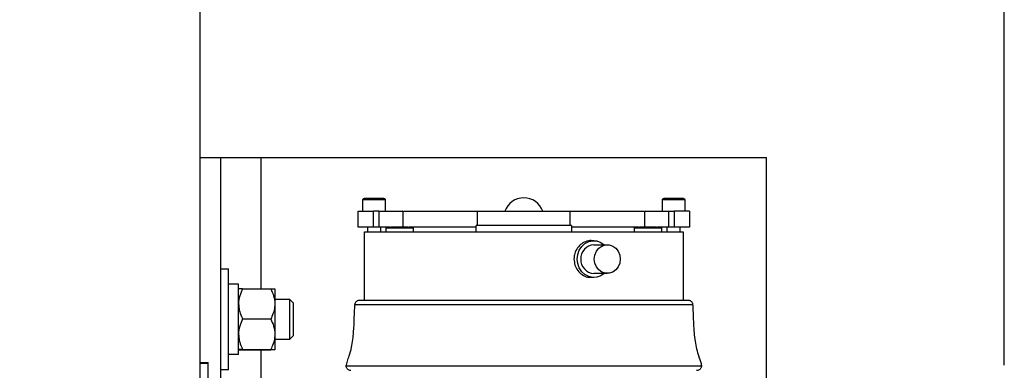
# Model space of a CAD drawing. Header units: inches. Extents: x 170 to 288, y 234 to 248.
# Tile 428 of 480: x 256.106 to 256.512, y 244.777 to 244.921. Entities that reach past the tile are written whole.
import ezdxf

# ---------------------------------------------------------------- set-up
doc = ezdxf.new("R2010")
doc.units = ezdxf.units.IN
doc.header["$LTSCALE"] = 0.25
doc.header["$MEASUREMENT"] = 0
doc.layers.add('ANNOTATIONS', color=1, linetype='Continuous')
doc.layers.add('STANDARD Z GUIDE MOTOR RH', color=7, linetype='Continuous')
doc.styles.add('ARIAL', font='arial.ttf', dxfattribs={"height": 0.09375})
doc.dimstyles.new('STANDARD$0', dxfattribs={"dimtxt": 0.09375, "dimasz": 0.09375, "dimexe": 0.03125, "dimexo": 0.046875, "dimgap": 0.09, "dimtad": 0, "dimtih": 1, "dimtoh": 1, "dimdec": 4, "dimzin": 0, "dimdsep": 46, "dimtxsty": 'ARIAL', "dimcen": 0.09, "dimadec": 0, "dimazin": 0, "dimtfac": 1, "dimtdec": 4, "dimtofl": 0, "dimtmove": 0, "dimatfit": 1, "dimfxl": 1, "dimtolj": 1, "dimtzin": 0, "dimarcsym": 0})

# ---------------------------------------------------------------- blocks, each defined once
blk = doc.blocks.new('*D47')
at = {"layer": 'ANNOTATIONS', "color": 0, "lineweight": -2, "transparency": 16777216}
for p, q in [((255.6056498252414, 244.2748611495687), (255.6056498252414, 245.4337754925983)), ((256.5118994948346, 244.7789401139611), (256.5118994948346, 245.4337754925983)), ((255.6993998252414, 245.4025254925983), (255.8056151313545, 245.4025254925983)), ((256.4181494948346, 245.4025254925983), (256.3862588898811, 245.4025254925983))]:
    blk.add_line(p, q, dxfattribs=at)
at = {"layer": 'ANNOTATIONS', "color": 0, "transparency": 16777216}
for points in [[(255.6993998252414, 245.4181504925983), (255.6993998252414, 245.3869004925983), (255.6056498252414, 245.4025254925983)], [(256.4181494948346, 245.4181504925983), (256.4181494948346, 245.3869004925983), (256.5118994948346, 245.4025254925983)]]:
    blk.add_solid(points, dxfattribs=at)
at = {"layer": 'defpoints', "color": 0, "transparency": 16777216}
for p in [(256.5118994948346, 245.4025254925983), (256.5118994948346, 244.6851901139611), (255.6056498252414, 244.1811111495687)]:
    blk.add_point(p, dxfattribs=at)
at = {"layer": 'ANNOTATIONS', "color": 0, "transparency": 16777216, "insert": (256.0959370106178, 245.4025254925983), "char_height": 0.09375, "attachment_point": 5, "style": 'ARIAL'}
blk.add_mtext('\\A1;27 1/2"', dxfattribs=at)

msp = doc.modelspace()

# ---------------------------------------------------------------- linework, layer by layer
at = {"layer": 'STANDARD Z GUIDE MOTOR RH'}
for p, q in [((256.1806497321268, 244.1880811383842), (256.1806497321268, 245.1964911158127)), ((256.1806497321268, 244.8644445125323), (256.4139829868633, 244.8644445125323)), ((256.1889828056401, 244.8644445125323), (256.1889828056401, 244.7736571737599)), ((256.2056495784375, 244.8644445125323), (256.2056495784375, 244.8103603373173)), ((256.4139829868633, 244.6886506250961), (256.4139829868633, 244.8644445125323)), ((256.2477098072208, 244.8422660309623), (256.2477098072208, 244.8469904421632)), ((256.2568964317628, 244.8469904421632), (256.2477098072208, 244.8469904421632)), ((256.2568964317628, 244.8469904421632), (256.2568964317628, 244.8422660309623)), ((256.3710695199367, 244.8422660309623), (256.3710695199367, 244.8469904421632)), ((256.3802558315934, 244.8469904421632), (256.3710695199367, 244.8469904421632)), ((256.3802558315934, 244.8469904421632), (256.3802558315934, 244.8422660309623)), ((256.2457414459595, 244.8357043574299), (256.2457414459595, 244.8422660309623)), ((256.2520639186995, 244.8357043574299), (256.2520639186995, 244.8422660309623)), ((256.2542021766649, 244.8422660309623), (256.2520639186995, 244.8422660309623)), ((256.2542021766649, 244.8422660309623), (256.2542021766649, 244.8357043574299)), ((256.2641140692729, 244.842272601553), (256.2641140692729, 244.8357043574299)), ((256.2948750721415, 244.8363604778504), (256.2948750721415, 244.8422660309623)), ((256.2948750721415, 244.8422660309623), (256.3330908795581, 244.8422660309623)), ((256.3330908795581, 244.8363604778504), (256.3330908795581, 244.8422660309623)), ((256.3638515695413, 244.8357043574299), (256.3638515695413, 244.842272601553)), ((256.3737637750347, 244.8357043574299), (256.3737637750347, 244.8422660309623)), ((256.3737637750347, 244.8422660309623), (256.375902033, 244.8422660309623)), ((256.375902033, 244.8422660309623), (256.375902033, 244.8357043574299)), ((256.38222450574, 244.8422660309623), (256.38222450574, 244.8357043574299)), ((256.2589333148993, 244.8357043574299), (256.2457414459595, 244.8357043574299)), ((256.2496784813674, 244.833735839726), (256.2496784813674, 244.8357043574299)), ((256.2549277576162, 244.8357043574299), (256.2549277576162, 244.833735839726)), ((256.2572621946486, 244.833735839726), (256.2572621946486, 244.8353105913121)), ((256.2684171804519, 244.8353105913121), (256.2572621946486, 244.8353105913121)), ((256.2942977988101, 244.8357043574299), (256.2667732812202, 244.8357043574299)), ((256.2684171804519, 244.8353105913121), (256.2684171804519, 244.833735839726)), ((256.2942977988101, 244.833735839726), (256.2942977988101, 244.8363604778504)), ((256.3336678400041, 244.8363604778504), (256.2942977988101, 244.8363604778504)), ((256.3336678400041, 244.8363604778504), (256.3336678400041, 244.833735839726)), ((256.361252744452, 244.8357043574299), (256.3336678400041, 244.8357043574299)), ((256.3595487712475, 244.833735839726), (256.3595487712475, 244.8353105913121)), ((256.3707034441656, 244.8353105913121), (256.3595487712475, 244.8353105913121)), ((256.38222450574, 244.8357043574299), (256.3690169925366, 244.8357043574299)), ((256.3707034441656, 244.8353105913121), (256.3707034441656, 244.833735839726)), ((256.373037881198, 244.833735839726), (256.373037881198, 244.8357043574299)), ((256.3782874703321, 244.8357043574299), (256.3782874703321, 244.833735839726)), ((256.2483662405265, 244.8057200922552), (256.2483662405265, 244.833735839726)), ((256.2483662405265, 244.833735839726), (256.3795997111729, 244.833735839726)), ((256.3795997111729, 244.833735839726), (256.3795997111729, 244.8057200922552)), ((256.3417136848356, 244.830167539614), (256.3428228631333, 244.830167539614)), ((256.3428228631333, 244.8284864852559), (256.3483690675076, 244.8284864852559)), ((256.1889828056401, 244.8186111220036), (256.1923162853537, 244.8186111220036)), ((256.1923162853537, 244.7769445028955), (256.1923162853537, 244.8186111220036)), ((256.3428228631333, 244.8149944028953), (256.3417089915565, 244.8149944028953)), ((256.3483690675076, 244.8166754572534), (256.3428228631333, 244.8166754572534)), ((256.1964829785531, 244.8122286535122), (256.1923162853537, 244.8122286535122)), ((256.1964829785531, 244.7832945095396), (256.1964829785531, 244.8122286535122)), ((256.1964829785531, 244.8102778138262), (256.1964836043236, 244.8102786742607)), ((256.1981497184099, 244.8103603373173), (256.2097496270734, 244.8103603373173)), ((256.2114154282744, 244.8102786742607), (256.2114163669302, 244.8102778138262)), ((256.2114163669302, 244.8102769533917), (256.2114163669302, 244.7852786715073)), ((256.2114163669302, 244.8061111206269), (256.2174563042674, 244.8061111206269)), ((256.2174563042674, 244.8061111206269), (256.2189828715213, 244.8045844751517)), ((256.2174563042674, 244.8061111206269), (256.2174563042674, 244.7894445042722)), ((256.2189828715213, 244.8045844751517), (256.2189828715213, 244.7909711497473)), ((256.2444338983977, 244.8038867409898), (256.3835320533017, 244.8038867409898)), ((256.2463975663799, 244.8057200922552), (256.3815680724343, 244.8057200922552)), ((256.1981497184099, 244.7979444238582), (256.2097496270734, 244.7979444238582)), ((256.2189828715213, 244.7909711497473), (256.2174563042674, 244.7894445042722)), ((256.2174563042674, 244.7894445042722), (256.2114163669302, 244.7894445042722)), ((256.1964829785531, 244.7832945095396), (256.1923162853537, 244.7832945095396)), ((256.1964836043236, 244.7852769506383), (256.1964829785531, 244.7852778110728)), ((256.1981497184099, 244.7853619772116), (256.2097496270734, 244.7853619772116)), ((256.1981497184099, 244.785195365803), (256.2097496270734, 244.785195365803)), ((256.2056495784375, 244.785195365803), (256.2056495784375, 244.6886506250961)), ((256.2114163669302, 244.7852778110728), (256.2114154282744, 244.7852769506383)), ((256.1806497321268, 244.7800694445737), (256.1839828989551, 244.7800694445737)), ((256.1806497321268, 244.7796725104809), (256.1839828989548, 244.7796725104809)), ((256.1839828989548, 244.7380058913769), (256.1839830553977, 244.7800694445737)), ((256.2408200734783, 244.7786177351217), (256.3871455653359, 244.7786177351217)), ((256.1923162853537, 244.7769445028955), (256.1889828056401, 244.7769445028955))]:
    msp.add_line(p, q, dxfattribs=at)
at = {"layer": 'STANDARD Z GUIDE MOTOR RH', "flags": 128}
for points in [[(256.3359472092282, 244.822580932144), (256.3361631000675, 244.8244676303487), (256.336797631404, 244.8262358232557), (256.3378107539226, 244.8277743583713), (256.3391386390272, 244.8289865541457), (256.3406983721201, 244.8297962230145), (256.3423913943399, 244.8301525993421), (256.3441113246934, 244.8300331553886), (256.345750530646, 244.8294454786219), (256.3471391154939, 244.8284864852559)], [(256.3430168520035, 244.822580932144), (256.3432336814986, 244.8242446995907), (256.3438666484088, 244.8257736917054), (256.3448641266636, 244.8270440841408), (256.3461457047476, 244.827952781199), (256.3476075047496, 244.8284263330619), (256.3491309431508, 244.8284263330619), (256.3505924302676, 244.827952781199), (256.3518740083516, 244.8270440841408), (256.3528717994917, 244.8257736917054), (256.3535044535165, 244.8242446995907), (256.3537212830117, 244.822580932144), (256.3535044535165, 244.8209171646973), (256.3528717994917, 244.8193881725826), (256.3518740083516, 244.8181178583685), (256.3505924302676, 244.8172090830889), (256.3491309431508, 244.8167355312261), (256.3476075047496, 244.8167355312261), (256.3461457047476, 244.8172090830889), (256.3448641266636, 244.8181178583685), (256.3438666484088, 244.8193881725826), (256.3432336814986, 244.8209171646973), (256.3430168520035, 244.822580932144)], [(256.3471391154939, 244.8166754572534), (256.345750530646, 244.815716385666), (256.3441113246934, 244.8151287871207), (256.3423913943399, 244.8150093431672), (256.3406983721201, 244.8153657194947), (256.3391386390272, 244.8161753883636), (256.3378107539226, 244.817387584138), (256.336797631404, 244.8189261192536), (256.3361631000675, 244.8206942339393), (256.3359472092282, 244.822580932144)]]:
    msp.add_lwpolyline(points, dxfattribs=at)
at = {"layer": 'STANDARD Z GUIDE MOTOR RH'}
for centre, radius, start, end in [((256.3139829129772, 244.8394444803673), 0.008333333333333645, 19.79054661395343, 160.2094533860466), ((256.3430877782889, 244.8228682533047), 0.005624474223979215, 92.69965466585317, 182.9281773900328), ((256.3430875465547, 244.8222934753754), 0.005624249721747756, 177.0703223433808, 267.3026008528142)]:
    msp.add_arc(centre, radius, start, end, dxfattribs=at)
for points, knots in [([(256.2477107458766, 244.8469634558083), (256.2477122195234, 244.8470130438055), (256.2477152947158, 244.8471165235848), (256.2477785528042, 244.8472661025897), (256.2478911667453, 244.8474005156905), (256.2480504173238, 244.8474968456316), (256.2481749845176, 244.8475093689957), (256.2482348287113, 244.8475153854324)], [0, 0, 0, 0, 0.1744501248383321, 0.3640409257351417, 0.5609984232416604, 0.7890961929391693, 1, 1, 1, 1]), ([(256.2523032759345, 244.8475153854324), (256.251770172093, 244.8475153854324), (256.2507039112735, 244.8475153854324), (256.2493589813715, 244.8475153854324), (256.2484184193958, 244.8475153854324), (256.2482960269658, 244.8475153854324), (256.2482348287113, 244.8475153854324)], [0, 0, 0, 0, 0.2500027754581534, 0.5000304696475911, 0.7500069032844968, 1, 1, 1, 1]), ([(256.2563714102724, 244.8475153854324), (256.2563102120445, 244.8475153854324), (256.2561878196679, 244.8475153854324), (256.2552472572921, 244.8475153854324), (256.2539024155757, 244.8475153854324), (256.2528362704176, 244.8475153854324), (256.2523032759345, 244.8475153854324)], [0, 0, 0, 0, 0.2500051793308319, 0.4999936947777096, 0.750033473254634, 1, 1, 1, 1]), ([(256.2563714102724, 244.8475153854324), (256.2564218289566, 244.8475111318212), (256.2565265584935, 244.847502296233), (256.2566738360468, 244.8474298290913), (256.2568009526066, 244.8473088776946), (256.2568871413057, 244.8471458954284), (256.2568927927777, 244.8470224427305), (256.256895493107, 244.8469634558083)], [0, 0, 0, 0, 0.1779099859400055, 0.3695540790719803, 0.566606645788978, 0.7929203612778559, 1, 1, 1, 1]), ([(256.3710701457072, 244.8469634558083), (256.3710717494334, 244.8470130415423), (256.3710750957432, 244.8471165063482), (256.3711382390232, 244.847266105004), (256.3712508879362, 244.8474005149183), (256.3714101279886, 244.8474968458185), (256.3715346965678, 244.8475093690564), (256.3715945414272, 244.8475153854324)], [0, 0, 0, 0, 0.1744775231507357, 0.3640620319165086, 0.5610129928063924, 0.7891031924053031, 0.9999999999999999, 0.9999999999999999, 0.9999999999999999, 0.9999999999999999]), ([(256.3756626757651, 244.8475153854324), (256.375129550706, 244.8475153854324), (256.3740633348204, 244.8475153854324), (256.3727187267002, 244.8475153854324), (256.3717776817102, 244.8475153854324), (256.3716555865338, 244.8475153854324), (256.3715945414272, 244.8475153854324)], [0, 0, 0, 0, 0.2500085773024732, 0.500001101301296, 0.7500107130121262, 1, 1, 1, 1]), ([(256.379730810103, 244.8475153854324), (256.3796697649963, 244.8475153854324), (256.3795476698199, 244.8475153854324), (256.37860662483, 244.8475153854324), (256.3772620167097, 244.8475153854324), (256.3761958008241, 244.8475153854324), (256.3756626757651, 244.8475153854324)], [0, 0, 0, 0, 0.2499892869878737, 0.4999988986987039, 0.7499914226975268, 1, 1, 1, 1]), ([(256.379730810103, 244.8475153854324), (256.3797812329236, 244.8475111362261), (256.3798859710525, 244.8475023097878), (256.3800332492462, 244.8474297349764), (256.3801606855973, 244.847309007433), (256.3802468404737, 244.8471458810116), (256.3802525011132, 244.8470224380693), (256.3802552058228, 244.8469634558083)], [0, 0, 0, 0, 0.1778623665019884, 0.3694551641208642, 0.5667226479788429, 0.792975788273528, 1, 1, 1, 1]), ([(256.2457414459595, 244.8422660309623), (256.2458299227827, 244.8422660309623), (256.2460068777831, 244.8422660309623), (256.247396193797, 244.8422660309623), (256.2494336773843, 244.8422660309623), (256.251187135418, 244.8422660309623), (256.2520639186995, 244.8422660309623)], [0, 0, 0, 0, 0.2499959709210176, 0.4999957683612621, 0.7499824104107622, 1, 1, 1, 1]), ([(256.2542021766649, 244.8422660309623), (256.2549568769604, 244.8422660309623), (256.2564662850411, 244.8422660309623), (256.2587581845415, 244.8422660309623), (256.2608224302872, 244.8422660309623), (256.2625173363, 244.8422660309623), (256.2636345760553, 244.8422660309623), (256.2641522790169, 244.8422660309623), (256.2640648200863, 244.8422660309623), (256.2640449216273, 244.8422660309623)], [0, 0, 0, 0, 0.1588676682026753, 0.3177369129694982, 0.4766065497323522, 0.6354746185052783, 0.7943474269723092, 0.9532103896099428, 1, 1, 1, 1]), ([(256.2645442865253, 244.8422660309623), (256.2653313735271, 244.8422660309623), (256.2679877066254, 244.8422660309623), (256.2731645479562, 244.8422660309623), (256.2799642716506, 244.8422660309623), (256.2872201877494, 244.8422660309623), (256.2923234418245, 244.8422660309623), (256.2948750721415, 244.8422660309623)], [0, 0, 0, 0, 0.09524163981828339, 0.3214301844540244, 0.5476164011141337, 0.7738079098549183, 1, 1, 1, 1]), ([(256.3330908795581, 244.8422660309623), (256.3356424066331, 244.8422660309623), (256.3407455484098, 244.8422660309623), (256.3480013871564, 244.8422660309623), (256.3548014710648, 244.8422660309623), (256.359985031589, 244.8422660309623), (256.3626472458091, 244.8422660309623), (256.3634404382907, 244.8422660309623)], [0, 0, 0, 0, 0.2260143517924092, 0.4520364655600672, 0.6780607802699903, 0.9040799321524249, 1, 1, 1, 1]), ([(256.3639207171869, 244.8422660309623), (256.3639008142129, 244.8422660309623), (256.3638133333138, 244.8422660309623), (256.3643314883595, 244.8422660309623), (256.3654485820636, 244.8422660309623), (256.3671435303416, 244.8422660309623), (256.3692077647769, 244.8422660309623), (256.3714996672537, 244.8422660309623), (256.3730090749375, 244.8422660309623), (256.3737637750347, 244.8422660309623)], [0, 0, 0, 0, 0.04678937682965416, 0.2056565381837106, 0.3645285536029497, 0.5233958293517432, 0.6822646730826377, 0.8411331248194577, 1, 1, 1, 1]), ([(256.38222450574, 244.8422660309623), (256.3821360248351, 244.8422660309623), (256.381959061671, 244.8422660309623), (256.3805697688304, 244.8422660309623), (256.3785320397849, 244.8422660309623), (256.3767786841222, 244.8422660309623), (256.375902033, 244.8422660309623)], [0, 0, 0, 0, 0.2499972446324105, 0.4999983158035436, 0.7500067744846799, 1, 1, 1, 1]), ([(256.2573100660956, 244.8352255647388), (256.257301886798, 244.8352333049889), (256.2572866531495, 244.8352477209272), (256.257270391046, 244.8352727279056), (256.257261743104, 244.8352982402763), (256.257262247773, 244.8353273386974), (256.2572753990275, 244.8353595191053), (256.2573038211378, 244.8353923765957), (256.2573741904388, 244.8354454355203), (256.2575152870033, 244.8355062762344), (256.2578007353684, 244.8355854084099), (256.2583967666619, 244.8356816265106), (256.2589207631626, 244.8356950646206), (256.259283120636, 244.8357043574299)], [0, 0, 0, 0, 0.01519444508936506, 0.02829910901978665, 0.03995904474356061, 0.05110858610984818, 0.06693224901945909, 0.08588732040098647, 0.109228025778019, 0.1856647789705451, 0.291545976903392, 0.510085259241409, 1, 1, 1, 1]), ([(256.2663962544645, 244.8357043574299), (256.2663426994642, 244.8357043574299), (256.2662355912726, 244.8357043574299), (256.2654132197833, 244.8357043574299), (256.2642377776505, 244.8357043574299), (256.2628396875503, 244.8357043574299), (256.2614415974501, 244.8357043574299), (256.2602661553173, 244.8357043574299), (256.259443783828, 244.8357043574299), (256.2593366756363, 244.8357043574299), (256.259283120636, 244.8357043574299)], [0, 0, 0, 0, 0.1250043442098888, 0.250004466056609, 0.3749928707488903, 0.4999999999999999, 0.6250071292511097, 0.7499955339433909, 0.8749956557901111, 0.9999999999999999, 0.9999999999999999, 0.9999999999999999, 0.9999999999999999]), ([(256.2663962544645, 244.8357043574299), (256.2668441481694, 244.8356929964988), (256.2674193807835, 244.8356784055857), (256.2680617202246, 244.8355406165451), (256.2682818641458, 244.8354627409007), (256.2683755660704, 244.8353923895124), (256.2684039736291, 244.8353595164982), (256.2684171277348, 244.8353273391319), (256.2684176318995, 244.8352982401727), (256.2684089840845, 244.8352727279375), (256.2683927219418, 244.8352477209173), (256.2683774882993, 244.8352333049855), (256.2683693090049, 244.8352255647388)], [0, 0, 0, 0, 0.6035381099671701, 0.7751276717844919, 0.8907149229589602, 0.9140678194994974, 0.9330327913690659, 0.9488647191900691, 0.9600200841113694, 0.9716861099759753, 0.9847976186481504, 1, 1, 1, 1]), ([(256.3595963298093, 244.8352255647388), (256.3595881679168, 244.8352333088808), (256.3595729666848, 244.8352477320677), (256.3595565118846, 244.8352726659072), (256.359548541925, 244.8352982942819), (256.3595482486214, 244.8353273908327), (256.3595621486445, 244.8353594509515), (256.3595903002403, 244.8353922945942), (256.3596605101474, 244.8354457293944), (256.3598018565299, 244.8355060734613), (256.3600872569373, 244.8355855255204), (256.3606833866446, 244.8356815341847), (256.3612073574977, 244.8356950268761), (256.361569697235, 244.8357043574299)], [0, 0, 0, 0, 0.01519407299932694, 0.02829841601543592, 0.03991614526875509, 0.0510645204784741, 0.06693868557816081, 0.08589329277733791, 0.1091226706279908, 0.1856847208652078, 0.2915633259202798, 0.5100972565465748, 1, 1, 1, 1]), ([(256.3686825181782, 244.8357043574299), (256.3686290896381, 244.8357043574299), (256.3685222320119, 244.8357043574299), (256.3676997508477, 244.8357043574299), (256.3665241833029, 244.8357043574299), (256.3651261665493, 244.8357043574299), (256.3637281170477, 244.8357043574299), (256.3625524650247, 244.8357043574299), (256.3617299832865, 244.8357043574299), (256.3616231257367, 244.8357043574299), (256.361569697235, 244.8357043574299)], [0, 0, 0, 0, 0.124997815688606, 0.2499969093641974, 0.3750077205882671, 0.4999861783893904, 0.6249922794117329, 0.7500030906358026, 0.875002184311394, 1, 1, 1, 1]), ([(256.3686825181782, 244.8357043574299), (256.3691305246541, 244.8356930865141), (256.3697060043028, 244.835678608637), (256.3703479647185, 244.8355403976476), (256.3705687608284, 244.8354632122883), (256.3706618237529, 244.8353921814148), (256.3706905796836, 244.8353596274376), (256.3707036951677, 244.8353273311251), (256.3707042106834, 244.8352982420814), (256.3706955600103, 244.8352727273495), (256.3706792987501, 244.8352477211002), (256.3706640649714, 244.8352333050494), (256.3706558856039, 244.8352255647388)], [0, 0, 0, 0, 0.6034677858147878, 0.7751750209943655, 0.8907488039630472, 0.9139881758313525, 0.9330405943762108, 0.9488706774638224, 0.9600247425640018, 0.9716894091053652, 0.9847993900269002, 1, 1, 1, 1]), ([(256.3417136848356, 244.8301672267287), (256.3417131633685, 244.8301673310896), (256.3409689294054, 244.830316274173), (256.3393793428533, 244.8298102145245), (256.33728521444, 244.8286512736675), (256.3356580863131, 244.8267013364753), (256.334778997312, 244.8245715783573), (256.3346883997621, 244.8231495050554), (256.3346521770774, 244.822580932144)], [0, 0, 0, 0, 0.0001496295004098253, 0.2135500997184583, 0.4269018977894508, 0.6414709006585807, 0.8566530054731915, 1, 1, 1, 1]), ([(256.3346521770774, 244.822580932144), (256.3347317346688, 244.8217314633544), (256.3348908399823, 244.8200326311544), (256.3361263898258, 244.817761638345), (256.3379271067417, 244.816058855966), (256.3399060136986, 244.8150866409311), (256.3411987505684, 244.8150889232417), (256.3417139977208, 244.815089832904)], [0, 0, 0, 0, 0.2137618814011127, 0.4274972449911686, 0.6421231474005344, 0.8573607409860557, 1, 1, 1, 1]), ([(256.1981497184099, 244.8103603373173), (256.1977119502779, 244.8093950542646), (256.1968204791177, 244.8074293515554), (256.1964854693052, 244.8052825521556), (256.1964830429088, 244.8041815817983), (256.1964829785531, 244.8041523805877)], [0, 0, 0, 0, 0.4843464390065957, 0.9863232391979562, 1, 1, 1, 1]), ([(256.1981497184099, 244.8103603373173), (256.1979020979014, 244.8103532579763), (256.1973162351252, 244.8103365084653), (256.1966406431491, 244.8103088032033), (256.1965359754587, 244.8102876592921), (256.1964829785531, 244.8102769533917)], [0, 0, 0, 0, 0.2654633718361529, 0.6280784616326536, 1, 1, 1, 1]), ([(256.2097496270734, 244.8103603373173), (256.2101877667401, 244.8093950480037), (256.2110800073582, 244.8074293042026), (256.2114097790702, 244.8052825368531), (256.2114161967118, 244.804181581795), (256.2114163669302, 244.8041523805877)], [0, 0, 0, 0, 0.4843392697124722, 0.9863228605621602, 1, 1, 1, 1]), ([(256.2097496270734, 244.8103603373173), (256.2099972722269, 244.8103532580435), (256.210583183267, 244.8103365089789), (256.2112582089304, 244.8103088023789), (256.2113632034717, 244.8102876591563), (256.2114163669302, 244.8102769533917)], [0, 0, 0, 0, 0.2654651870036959, 0.6280719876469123, 1, 1, 1, 1]), ([(256.1964829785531, 244.8041523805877), (256.196546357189, 244.8032834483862), (256.1966754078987, 244.8015141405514), (256.1974230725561, 244.7994569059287), (256.1979859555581, 244.798285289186), (256.1981497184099, 244.7979444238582)], [0, 0, 0, 0, 0.4062821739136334, 0.8272661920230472, 1, 1, 1, 1]), ([(256.2114163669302, 244.8041523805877), (256.2113528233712, 244.8032834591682), (256.2112234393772, 244.8015142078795), (256.210476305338, 244.7994568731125), (256.2099133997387, 244.7982852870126), (256.2097496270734, 244.7979444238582)], [0, 0, 0, 0, 0.4062894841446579, 0.8272649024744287, 1, 1, 1, 1]), ([(256.2408194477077, 244.7783606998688), (256.2409541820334, 244.7791185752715), (256.24122354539, 244.7806337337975), (256.2422667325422, 244.7831760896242), (256.2433128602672, 244.7871691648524), (256.2439448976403, 244.7924179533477), (256.2441293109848, 244.7983981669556), (256.2443432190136, 244.8022281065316), (256.244450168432, 244.8041429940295)], [0, 0, 0, 0, 0.08800070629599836, 0.1759326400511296, 0.3138970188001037, 0.5601695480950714, 0.7800942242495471, 1, 1, 1, 1]), ([(256.2444326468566, 244.8036358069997), (256.2444343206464, 244.8037933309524), (256.2444378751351, 244.8041278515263), (256.2446102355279, 244.8046333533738), (256.2449324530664, 244.8051113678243), (256.2453825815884, 244.8054677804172), (256.2458890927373, 244.8056822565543), (256.2462300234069, 244.8057076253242), (256.2463975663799, 244.8057200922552)], [0, 0, 0, 0, 0.1470842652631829, 0.3123506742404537, 0.492499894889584, 0.681032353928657, 0.8432502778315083, 1, 1, 1, 1]), ([(256.3815680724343, 244.8057200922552), (256.3817356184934, 244.8057076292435), (256.3820765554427, 244.805682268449), (256.3825830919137, 244.8054676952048), (256.3830334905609, 244.8051114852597), (256.3833557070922, 244.8046333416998), (256.3835280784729, 244.8041278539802), (256.3835316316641, 244.8037933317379), (256.3835333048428, 244.8036358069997)], [0, 0, 0, 0, 0.1567377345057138, 0.3189432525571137, 0.5075377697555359, 0.6876732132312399, 0.8529269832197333, 1, 1, 1, 1]), ([(256.3835157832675, 244.8041429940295), (256.3836199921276, 244.8017054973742), (256.3838284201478, 244.7968302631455), (256.3841641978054, 244.7897932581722), (256.3853114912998, 244.7847489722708), (256.3862421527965, 244.7816116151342), (256.3869554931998, 244.7800584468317), (256.3870827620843, 244.7789272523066), (256.3871465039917, 244.7783606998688)], [0, 0, 0, 0, 0.2798647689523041, 0.5597571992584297, 0.8058236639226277, 0.8703452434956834, 0.9350631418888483, 0.9999999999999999, 0.9999999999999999, 0.9999999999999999, 0.9999999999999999]), ([(256.1981497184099, 244.7979444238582), (256.1977119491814, 244.7969662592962), (256.1968204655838, 244.794974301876), (256.1964854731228, 244.7927982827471), (256.1964830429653, 244.791682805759), (256.1964829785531, 244.7916532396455)], [0, 0, 0, 0, 0.4843453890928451, 0.9863323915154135, 0.9999999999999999, 0.9999999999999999, 0.9999999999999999, 0.9999999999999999]), ([(256.2097496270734, 244.7979444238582), (256.2101877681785, 244.7969662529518), (256.2110800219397, 244.7949742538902), (256.2114097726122, 244.7927982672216), (256.2114161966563, 244.7916828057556), (256.2114163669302, 244.7916532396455)], [0, 0, 0, 0, 0.4843382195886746, 0.9863320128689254, 0.9999999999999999, 0.9999999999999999, 0.9999999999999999, 0.9999999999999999]), ([(256.1964829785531, 244.7916532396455), (256.1965463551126, 244.7907726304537), (256.1966753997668, 244.7889795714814), (256.1974230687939, 244.7868947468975), (256.1979859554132, 244.7857074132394), (256.1981497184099, 244.7853619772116)], [0, 0, 0, 0, 0.4062894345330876, 0.8272692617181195, 0.9999999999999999, 0.9999999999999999, 0.9999999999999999, 0.9999999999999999]), ([(256.2114163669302, 244.7916532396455), (256.211352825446, 244.7907726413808), (256.2112234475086, 244.7889796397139), (256.210476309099, 244.7868947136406), (256.2099133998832, 244.7857074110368), (256.2097496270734, 244.7853619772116)], [0, 0, 0, 0, 0.4062967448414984, 0.827267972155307, 1, 1, 1, 1]), ([(256.1981497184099, 244.7853619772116), (256.1979020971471, 244.7853549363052), (256.1973162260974, 244.7853382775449), (256.1966406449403, 244.7853103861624), (256.1965359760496, 244.7852893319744), (256.1964829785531, 244.7852786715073)], [0, 0, 0, 0, 0.2654596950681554, 0.6280767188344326, 1, 1, 1, 1]), ([(256.1964829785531, 244.7852786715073), (256.1964847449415, 244.785276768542), (256.1964963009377, 244.7852643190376), (256.1967701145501, 244.7852409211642), (256.1974367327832, 244.7852152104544), (256.1979734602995, 244.7852002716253), (256.1981497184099, 244.785195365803)], [0, 0, 0, 0, 0.06653493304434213, 0.4352821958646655, 0.8145500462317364, 0.9999999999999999, 0.9999999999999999, 0.9999999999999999, 0.9999999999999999]), ([(256.2097496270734, 244.7853619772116), (256.2099972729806, 244.7853549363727), (256.2105831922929, 244.7853382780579), (256.2112582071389, 244.7853103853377), (256.2113632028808, 244.7852893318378), (256.2114163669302, 244.7852786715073)], [0, 0, 0, 0, 0.2654615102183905, 0.6280702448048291, 1, 1, 1, 1]), ([(256.2114163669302, 244.7852786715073), (256.2114146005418, 244.785276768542), (256.2114030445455, 244.7852643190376), (256.2111292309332, 244.7852409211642), (256.2104626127, 244.7852152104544), (256.2099258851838, 244.7852002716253), (256.2097496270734, 244.785195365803)], [0, 0, 0, 0, 0.06653493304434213, 0.4352821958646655, 0.8145500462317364, 0.9999999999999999, 0.9999999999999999, 0.9999999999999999, 0.9999999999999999]), ([(256.2427887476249, 244.7766492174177), (256.2426952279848, 244.7766532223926), (256.2424276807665, 244.7766646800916), (256.2419911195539, 244.7767925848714), (256.2415286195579, 244.7770726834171), (256.2411593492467, 244.777470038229), (256.2409207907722, 244.7779337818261), (256.240807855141, 244.7784109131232), (256.240826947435, 244.7787207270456), (256.2408360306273, 244.7788681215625)], [0, 0, 0, 0, 0.08410297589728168, 0.240607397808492, 0.4029511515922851, 0.5653592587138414, 0.7218626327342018, 0.8676756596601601, 1, 1, 1, 1]), ([(256.387129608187, 244.7788681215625), (256.3871388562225, 244.7787207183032), (256.3871582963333, 244.7784108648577), (256.3870446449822, 244.7779339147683), (256.3868067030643, 244.7774699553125), (256.3864372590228, 244.7770725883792), (256.3859745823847, 244.7767926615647), (256.3855380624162, 244.7766647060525), (256.3852706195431, 244.7766532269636), (256.3851772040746, 244.7766492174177)], [0, 0, 0, 0, 0.1323303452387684, 0.2781689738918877, 0.4346346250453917, 0.5970483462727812, 0.7594778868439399, 0.9159877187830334, 1, 1, 1, 1])]:
    msp.add_open_spline(points, degree=3, knots=knots, dxfattribs=at)

# ---------------------------------------------------------------- dimensions: what is measured, and where the dimension line sits
at = {"layer": 'ANNOTATIONS'}
dim = msp.add_linear_dim(base=(256.5118994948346, 245.4025254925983), p1=(255.6056498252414, 244.1811111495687), p2=(256.5118994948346, 244.6851901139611), text='27 1/2"', dimstyle='STANDARD$0', override={"dimexo": 0.09375}, dxfattribs=at)
dim.commit()
dim.dimension.update_dxf_attribs({"geometry": '*D47', "text_midpoint": (256.0959370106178, 245.4025254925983), "dimtype": 160})

doc.saveas('drawing.dxf')
